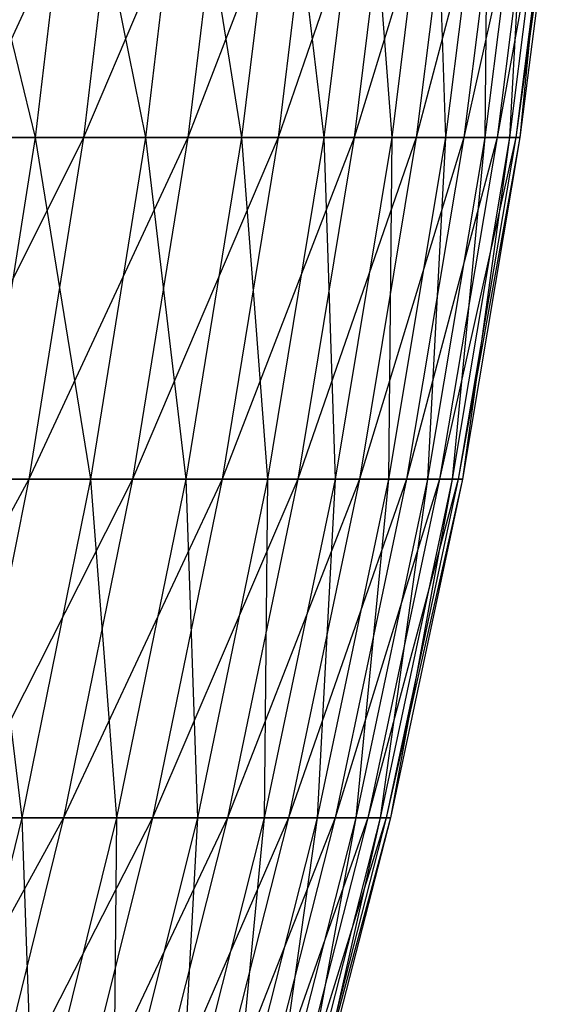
# Model space of a CAD drawing. Extents: x -125 to 125, y -143 to 0.
# Tile 381 of 406: x 55.72 to 59.67, y -97.93 to -90.78. Entities that reach past the tile are written whole.
import ezdxf

# ---------------------------------------------------------------- set-up
doc = ezdxf.new("R2010")
doc.units = 0
doc.header["$LTSCALE"] = 25.4
doc.layers.get('0').update_dxf_attribs({"linetype": 'CONTINUOUS'})

# ---------------------------------------------------------------- blocks, each defined once
blk = doc.blocks.new('NL2500027000_STL_3')
at = {"color": 0}
for p, q in [((55.2265, -89.141, 22.6008), (55.8341, -91.6345, 20.1457)), ((55.2265, -89.141, 22.6008), (55.8341, -91.6345, 20.1457)), ((56.4826, -89.141, -19.2476), (55.3277, -91.6345, -21.4976)), ((56.4826, -89.141, -19.2476), (55.3277, -91.6345, -21.4976)), ((56.1302, -89.141, 20.2525), (55.8341, -91.6345, 20.1457)), ((56.1302, -89.141, 20.2525), (55.8341, -91.6345, 20.1457)), ((56.1302, -89.141, 20.2525), (56.6338, -91.6345, 17.774)), ((56.1302, -89.141, 20.2525), (56.6338, -91.6345, 17.774)), ((56.4826, -89.141, -19.2476), (56.1848, -91.6345, -19.1461)), ((56.4826, -89.141, -19.2476), (56.1848, -91.6345, -19.1461)), ((57.2438, -89.141, -16.8494), (56.1848, -91.6345, -19.1461)), ((57.2438, -89.141, -16.8494), (56.1848, -91.6345, -19.1461)), ((56.934, -89.141, 17.8683), (56.6338, -91.6345, 17.774)), ((56.934, -89.141, 17.8683), (56.6338, -91.6345, 17.774)), ((56.934, -89.141, 17.8683), (57.3327, -91.6345, 15.3707)), ((56.934, -89.141, 17.8683), (57.3327, -91.6345, 15.3707)), ((57.2438, -89.141, -16.8494), (56.9419, -91.6345, -16.7605)), ((57.2438, -89.141, -16.8494), (56.9419, -91.6345, -16.7605)), ((57.9033, -89.141, -14.4212), (56.9419, -91.6345, -16.7605)), ((57.9033, -89.141, -14.4212), (56.9419, -91.6345, -16.7605)), ((57.6367, -89.141, 15.4522), (57.3327, -91.6345, 15.3707)), ((57.6367, -89.141, 15.4522), (57.3327, -91.6345, 15.3707)), ((57.9033, -89.141, -14.4212), (57.5979, -91.6345, -14.3452)), ((57.9033, -89.141, -14.4212), (57.5979, -91.6345, -14.3452)), ((58.4597, -89.141, -11.9674), (57.5979, -91.6345, -14.3452)), ((58.4597, -89.141, -11.9674), (57.5979, -91.6345, -14.3452)), ((57.6367, -89.141, 15.4522), (57.9297, -91.6345, 12.9401)), ((57.6367, -89.141, 15.4522), (57.9297, -91.6345, 12.9401)), ((58.2369, -89.141, 13.0087), (57.9297, -91.6345, 12.9401)), ((58.2369, -89.141, 13.0087), (57.9297, -91.6345, 12.9401)), ((58.4597, -89.141, -11.9674), (58.1514, -91.6345, -11.9043)), ((58.4597, -89.141, -11.9674), (58.1514, -91.6345, -11.9043)), ((58.9123, -89.141, -9.4923), (58.1514, -91.6345, -11.9043)), ((58.9123, -89.141, -9.4923), (58.1514, -91.6345, -11.9043)), ((58.2369, -89.141, 13.0087), (58.4237, -91.6345, 10.4865)), ((58.2369, -89.141, 13.0087), (58.4237, -91.6345, 10.4865)), ((58.7335, -89.141, 10.5421), (58.4237, -91.6345, 10.4865)), ((58.7335, -89.141, 10.5421), (58.4237, -91.6345, 10.4865)), ((58.9123, -89.141, -9.4923), (58.6016, -91.6345, -9.4422)), ((58.9123, -89.141, -9.4923), (58.6016, -91.6345, -9.4422)), ((59.2601, -89.141, -7.0003), (58.6016, -91.6345, -9.4422)), ((59.2601, -89.141, -7.0003), (58.6016, -91.6345, -9.4422)), ((58.7335, -89.141, 10.5421), (58.8139, -91.6345, 8.0142)), ((58.7335, -89.141, 10.5421), (58.8139, -91.6345, 8.0142)), ((59.1257, -89.141, 8.0567), (58.8139, -91.6345, 8.0142)), ((59.1257, -89.141, 8.0567), (58.8139, -91.6345, 8.0142)), ((59.2601, -89.141, -7.0003), (58.9475, -91.6345, -6.9634)), ((59.2601, -89.141, -7.0003), (58.9475, -91.6345, -6.9634)), ((59.5025, -89.141, -4.4959), (58.9475, -91.6345, -6.9634)), ((59.5025, -89.141, -4.4959), (58.9475, -91.6345, -6.9634)), ((59.4128, -89.141, 5.557), (59.0994, -91.6345, 5.5277)), ((59.4128, -89.141, 5.557), (59.0994, -91.6345, 5.5277)), ((59.1257, -89.141, 8.0567), (59.0994, -91.6345, 5.5277)), ((59.1257, -89.141, 8.0567), (59.0994, -91.6345, 5.5277)), ((59.5025, -89.141, -4.4959), (59.1887, -91.6345, -4.4722)), ((59.5025, -89.141, -4.4959), (59.1887, -91.6345, -4.4722)), ((59.6391, -89.141, -1.9835), (59.1887, -91.6345, -4.4722)), ((59.6391, -89.141, -1.9835), (59.1887, -91.6345, -4.4722)), ((59.5942, -89.141, 3.0475), (59.2799, -91.6345, 3.0314)), ((59.5942, -89.141, 3.0475), (59.2799, -91.6345, 3.0314)), ((59.4128, -89.141, 5.557), (59.2799, -91.6345, 3.0314)), ((59.4128, -89.141, 5.557), (59.2799, -91.6345, 3.0314)), ((59.6391, -89.141, -1.9835), (59.3246, -91.6345, -1.973)), ((59.6391, -89.141, -1.9835), (59.3246, -91.6345, -1.973)), ((59.6697, -89.141, 0.5325), (59.3246, -91.6345, -1.973)), ((59.6697, -89.141, 0.5325), (59.3246, -91.6345, -1.973)), ((59.6697, -89.141, 0.5325), (59.355, -91.6345, 0.5297)), ((59.6697, -89.141, 0.5325), (59.355, -91.6345, 0.5297)), ((59.5942, -89.141, 3.0475), (59.355, -91.6345, 0.5297)), ((59.5942, -89.141, 3.0475), (59.355, -91.6345, 0.5297)), ((54.9352, -91.6345, 22.4816), (55.8341, -91.6345, 20.1457)), ((54.9352, -91.6345, 22.4816), (55.8341, -91.6345, 20.1457)), ((56.1848, -91.6345, -19.1461), (54.9373, -94.1127, -21.3459)), ((56.1848, -91.6345, -19.1461), (54.9373, -94.1127, -21.3459)), ((56.1848, -91.6345, -19.1461), (55.3277, -91.6345, -21.4976)), ((56.1848, -91.6345, -19.1461), (55.3277, -91.6345, -21.4976)), ((55.8341, -91.6345, 20.1457), (55.4402, -94.1127, 20.0036)), ((55.8341, -91.6345, 20.1457), (55.4402, -94.1127, 20.0036)), ((56.1848, -91.6345, -19.1461), (55.7883, -94.1127, -19.011)), ((56.1848, -91.6345, -19.1461), (55.7883, -94.1127, -19.011)), ((56.9419, -91.6345, -16.7605), (55.7883, -94.1127, -19.011)), ((56.9419, -91.6345, -16.7605), (55.7883, -94.1127, -19.011)), ((55.8341, -91.6345, 20.1457), (56.6338, -91.6345, 17.774)), ((55.8341, -91.6345, 20.1457), (56.6338, -91.6345, 17.774)), ((55.8341, -91.6345, 20.1457), (56.2342, -94.1127, 17.6486)), ((55.8341, -91.6345, 20.1457), (56.2342, -94.1127, 17.6486)), ((56.9419, -91.6345, -16.7605), (56.1848, -91.6345, -19.1461)), ((56.9419, -91.6345, -16.7605), (56.1848, -91.6345, -19.1461)), ((56.6338, -91.6345, 17.774), (56.2342, -94.1127, 17.6486)), ((56.6338, -91.6345, 17.774), (56.2342, -94.1127, 17.6486)), ((56.9419, -91.6345, -16.7605), (56.5401, -94.1127, -16.6423)), ((56.9419, -91.6345, -16.7605), (56.5401, -94.1127, -16.6423)), ((57.5979, -91.6345, -14.3452), (56.5401, -94.1127, -16.6423)), ((57.5979, -91.6345, -14.3452), (56.5401, -94.1127, -16.6423)), ((56.6338, -91.6345, 17.774), (57.3327, -91.6345, 15.3707)), ((56.6338, -91.6345, 17.774), (57.3327, -91.6345, 15.3707)), ((56.6338, -91.6345, 17.774), (56.9282, -94.1127, 15.2623)), ((56.6338, -91.6345, 17.774), (56.9282, -94.1127, 15.2623)), ((57.3327, -91.6345, 15.3707), (56.9282, -94.1127, 15.2623)), ((57.3327, -91.6345, 15.3707), (56.9282, -94.1127, 15.2623)), ((57.5979, -91.6345, -14.3452), (56.9419, -91.6345, -16.7605)), ((57.5979, -91.6345, -14.3452), (56.9419, -91.6345, -16.7605)), ((57.5979, -91.6345, -14.3452), (57.1915, -94.1127, -14.2439)), ((57.5979, -91.6345, -14.3452), (57.1915, -94.1127, -14.2439)), ((58.1514, -91.6345, -11.9043), (57.1915, -94.1127, -14.2439)), ((58.1514, -91.6345, -11.9043), (57.1915, -94.1127, -14.2439)), ((57.3327, -91.6345, 15.3707), (57.9297, -91.6345, 12.9401)), ((57.3327, -91.6345, 15.3707), (57.9297, -91.6345, 12.9401)), ((57.3327, -91.6345, 15.3707), (57.521, -94.1127, 12.8488)), ((57.3327, -91.6345, 15.3707), (57.521, -94.1127, 12.8488)), ((57.9297, -91.6345, 12.9401), (57.521, -94.1127, 12.8488)), ((57.9297, -91.6345, 12.9401), (57.521, -94.1127, 12.8488)), ((58.1514, -91.6345, -11.9043), (57.5979, -91.6345, -14.3452)), ((58.1514, -91.6345, -11.9043), (57.5979, -91.6345, -14.3452)), ((58.1514, -91.6345, -11.9043), (57.7411, -94.1127, -11.8203)), ((58.1514, -91.6345, -11.9043), (57.7411, -94.1127, -11.8203)), ((58.6016, -91.6345, -9.4422), (57.7411, -94.1127, -11.8203)), ((58.6016, -91.6345, -9.4422), (57.7411, -94.1127, -11.8203)), ((57.9297, -91.6345, 12.9401), (58.4237, -91.6345, 10.4865)), ((57.9297, -91.6345, 12.9401), (58.4237, -91.6345, 10.4865)), ((57.9297, -91.6345, 12.9401), (58.0115, -94.1127, 10.4125)), ((57.9297, -91.6345, 12.9401), (58.0115, -94.1127, 10.4125)), ((58.4237, -91.6345, 10.4865), (58.0115, -94.1127, 10.4125)), ((58.4237, -91.6345, 10.4865), (58.0115, -94.1127, 10.4125)), ((58.6016, -91.6345, -9.4422), (58.1514, -91.6345, -11.9043)), ((58.6016, -91.6345, -9.4422), (58.1514, -91.6345, -11.9043)), ((58.6016, -91.6345, -9.4422), (58.1881, -94.1127, -9.3756)), ((58.6016, -91.6345, -9.4422), (58.1881, -94.1127, -9.3756)), ((58.9475, -91.6345, -6.9634), (58.1881, -94.1127, -9.3756)), ((58.9475, -91.6345, -6.9634), (58.1881, -94.1127, -9.3756)), ((58.8139, -91.6345, 8.0142), (58.3989, -94.1127, 7.9577)), ((58.8139, -91.6345, 8.0142), (58.3989, -94.1127, 7.9577)), ((58.4237, -91.6345, 10.4865), (58.3989, -94.1127, 7.9577)), ((58.4237, -91.6345, 10.4865), (58.3989, -94.1127, 7.9577)), ((58.4237, -91.6345, 10.4865), (58.8139, -91.6345, 8.0142)), ((58.4237, -91.6345, 10.4865), (58.8139, -91.6345, 8.0142)), ((58.9475, -91.6345, -6.9634), (58.5316, -94.1127, -6.9143)), ((58.9475, -91.6345, -6.9634), (58.5316, -94.1127, -6.9143)), ((59.1887, -91.6345, -4.4722), (58.5316, -94.1127, -6.9143)), ((59.1887, -91.6345, -4.4722), (58.5316, -94.1127, -6.9143)), ((58.9475, -91.6345, -6.9634), (58.6016, -91.6345, -9.4422)), ((58.9475, -91.6345, -6.9634), (58.6016, -91.6345, -9.4422)), ((59.0994, -91.6345, 5.5277), (58.6824, -94.1127, 5.4887)), ((59.0994, -91.6345, 5.5277), (58.6824, -94.1127, 5.4887)), ((58.8139, -91.6345, 8.0142), (58.6824, -94.1127, 5.4887)), ((58.8139, -91.6345, 8.0142), (58.6824, -94.1127, 5.4887)), ((59.1887, -91.6345, -4.4722), (58.771, -94.1127, -4.4406)), ((59.1887, -91.6345, -4.4722), (58.771, -94.1127, -4.4406)), ((59.3246, -91.6345, -1.973), (58.771, -94.1127, -4.4406)), ((59.3246, -91.6345, -1.973), (58.771, -94.1127, -4.4406)), ((58.8139, -91.6345, 8.0142), (59.0994, -91.6345, 5.5277)), ((58.8139, -91.6345, 8.0142), (59.0994, -91.6345, 5.5277)), ((59.2799, -91.6345, 3.0314), (58.8616, -94.1127, 3.01)), ((59.2799, -91.6345, 3.0314), (58.8616, -94.1127, 3.01)), ((59.0994, -91.6345, 5.5277), (58.8616, -94.1127, 3.01)), ((59.0994, -91.6345, 5.5277), (58.8616, -94.1127, 3.01)), ((59.3246, -91.6345, -1.973), (58.906, -94.1127, -1.9591)), ((59.3246, -91.6345, -1.973), (58.906, -94.1127, -1.9591)), ((59.355, -91.6345, 0.5297), (58.906, -94.1127, -1.9591)), ((59.355, -91.6345, 0.5297), (58.906, -94.1127, -1.9591)), ((59.355, -91.6345, 0.5297), (58.9362, -94.1127, 0.5259)), ((59.355, -91.6345, 0.5297), (58.9362, -94.1127, 0.5259)), ((59.2799, -91.6345, 3.0314), (58.9362, -94.1127, 0.5259)), ((59.2799, -91.6345, 3.0314), (58.9362, -94.1127, 0.5259)), ((59.1887, -91.6345, -4.4722), (58.9475, -91.6345, -6.9634)), ((59.1887, -91.6345, -4.4722), (58.9475, -91.6345, -6.9634)), ((59.0994, -91.6345, 5.5277), (59.2799, -91.6345, 3.0314)), ((59.0994, -91.6345, 5.5277), (59.2799, -91.6345, 3.0314)), ((59.3246, -91.6345, -1.973), (59.1887, -91.6345, -4.4722)), ((59.3246, -91.6345, -1.973), (59.1887, -91.6345, -4.4722)), ((59.2799, -91.6345, 3.0314), (59.355, -91.6345, 0.5297)), ((59.2799, -91.6345, 3.0314), (59.355, -91.6345, 0.5297)), ((59.355, -91.6345, 0.5297), (59.3246, -91.6345, -1.973)), ((59.355, -91.6345, 0.5297), (59.3246, -91.6345, -1.973)), ((55.7883, -94.1127, -19.011), (54.4505, -96.5711, -21.1568)), ((55.7883, -94.1127, -19.011), (54.4505, -96.5711, -21.1568)), ((55.7883, -94.1127, -19.011), (54.9373, -94.1127, -21.3459)), ((55.7883, -94.1127, -19.011), (54.9373, -94.1127, -21.3459)), ((55.7883, -94.1127, -19.011), (55.294, -96.5711, -18.8425)), ((55.7883, -94.1127, -19.011), (55.294, -96.5711, -18.8425)), ((56.5401, -94.1127, -16.6423), (55.294, -96.5711, -18.8425)), ((56.5401, -94.1127, -16.6423), (55.294, -96.5711, -18.8425)), ((55.4402, -94.1127, 20.0036), (56.2342, -94.1127, 17.6486)), ((55.4402, -94.1127, 20.0036), (56.2342, -94.1127, 17.6486)), ((55.4402, -94.1127, 20.0036), (55.7359, -96.5711, 17.4922)), ((55.4402, -94.1127, 20.0036), (55.7359, -96.5711, 17.4922)), ((56.2342, -94.1127, 17.6486), (55.7359, -96.5711, 17.4922)), ((56.2342, -94.1127, 17.6486), (55.7359, -96.5711, 17.4922)), ((56.5401, -94.1127, -16.6423), (55.7883, -94.1127, -19.011)), ((56.5401, -94.1127, -16.6423), (55.7883, -94.1127, -19.011)), ((56.5401, -94.1127, -16.6423), (56.0391, -96.5711, -16.4948)), ((56.5401, -94.1127, -16.6423), (56.0391, -96.5711, -16.4948)), ((57.1915, -94.1127, -14.2439), (56.0391, -96.5711, -16.4948)), ((57.1915, -94.1127, -14.2439), (56.0391, -96.5711, -16.4948)), ((56.2342, -94.1127, 17.6486), (56.9282, -94.1127, 15.2623)), ((56.2342, -94.1127, 17.6486), (56.9282, -94.1127, 15.2623)), ((56.2342, -94.1127, 17.6486), (56.4237, -96.5711, 15.127)), ((56.2342, -94.1127, 17.6486), (56.4237, -96.5711, 15.127)), ((56.9282, -94.1127, 15.2623), (56.4237, -96.5711, 15.127)), ((56.9282, -94.1127, 15.2623), (56.4237, -96.5711, 15.127)), ((57.1915, -94.1127, -14.2439), (56.5401, -94.1127, -16.6423)), ((57.1915, -94.1127, -14.2439), (56.5401, -94.1127, -16.6423)), ((57.1915, -94.1127, -14.2439), (56.6847, -96.5711, -14.1177)), ((57.1915, -94.1127, -14.2439), (56.6847, -96.5711, -14.1177)), ((57.7411, -94.1127, -11.8203), (56.6847, -96.5711, -14.1177)), ((57.7411, -94.1127, -11.8203), (56.6847, -96.5711, -14.1177)), ((56.9282, -94.1127, 15.2623), (57.521, -94.1127, 12.8488)), ((56.9282, -94.1127, 15.2623), (57.521, -94.1127, 12.8488)), ((56.9282, -94.1127, 15.2623), (57.0113, -96.5711, 12.735)), ((56.9282, -94.1127, 15.2623), (57.0113, -96.5711, 12.735)), ((57.521, -94.1127, 12.8488), (57.0113, -96.5711, 12.735)), ((57.521, -94.1127, 12.8488), (57.0113, -96.5711, 12.735)), ((57.7411, -94.1127, -11.8203), (57.1915, -94.1127, -14.2439)), ((57.7411, -94.1127, -11.8203), (57.1915, -94.1127, -14.2439)), ((57.7411, -94.1127, -11.8203), (57.2294, -96.5711, -11.7155)), ((57.7411, -94.1127, -11.8203), (57.2294, -96.5711, -11.7155)), ((58.1881, -94.1127, -9.3756), (57.2294, -96.5711, -11.7155)), ((58.1881, -94.1127, -9.3756), (57.2294, -96.5711, -11.7155)), ((58.0115, -94.1127, 10.4125), (57.4974, -96.5711, 10.3202)), ((58.0115, -94.1127, 10.4125), (57.4974, -96.5711, 10.3202)), ((57.521, -94.1127, 12.8488), (57.4974, -96.5711, 10.3202)), ((57.521, -94.1127, 12.8488), (57.4974, -96.5711, 10.3202)), ((57.521, -94.1127, 12.8488), (58.0115, -94.1127, 10.4125)), ((57.521, -94.1127, 12.8488), (58.0115, -94.1127, 10.4125)), ((58.1881, -94.1127, -9.3756), (57.6725, -96.5711, -9.2925)), ((58.1881, -94.1127, -9.3756), (57.6725, -96.5711, -9.2925)), ((58.5316, -94.1127, -6.9143), (57.6725, -96.5711, -9.2925)), ((58.5316, -94.1127, -6.9143), (57.6725, -96.5711, -9.2925)), ((58.1881, -94.1127, -9.3756), (57.7411, -94.1127, -11.8203)), ((58.1881, -94.1127, -9.3756), (57.7411, -94.1127, -11.8203)), ((58.3989, -94.1127, 7.9577), (57.8814, -96.5711, 7.8872)), ((58.3989, -94.1127, 7.9577), (57.8814, -96.5711, 7.8872)), ((58.0115, -94.1127, 10.4125), (57.8814, -96.5711, 7.8872)), ((58.0115, -94.1127, 10.4125), (57.8814, -96.5711, 7.8872)), ((58.0115, -94.1127, 10.4125), (58.3989, -94.1127, 7.9577)), ((58.0115, -94.1127, 10.4125), (58.3989, -94.1127, 7.9577)), ((58.5316, -94.1127, -6.9143), (58.0129, -96.5711, -6.853)), ((58.5316, -94.1127, -6.9143), (58.0129, -96.5711, -6.853)), ((58.771, -94.1127, -4.4406), (58.0129, -96.5711, -6.853)), ((58.771, -94.1127, -4.4406), (58.0129, -96.5711, -6.853)), ((58.6824, -94.1127, 5.4887), (58.1624, -96.5711, 5.4401)), ((58.6824, -94.1127, 5.4887), (58.1624, -96.5711, 5.4401)), ((58.3989, -94.1127, 7.9577), (58.1624, -96.5711, 5.4401)), ((58.3989, -94.1127, 7.9577), (58.1624, -96.5711, 5.4401)), ((58.5316, -94.1127, -6.9143), (58.1881, -94.1127, -9.3756)), ((58.5316, -94.1127, -6.9143), (58.1881, -94.1127, -9.3756)), ((58.771, -94.1127, -4.4406), (58.2503, -96.5711, -4.4013)), ((58.771, -94.1127, -4.4406), (58.2503, -96.5711, -4.4013)), ((58.906, -94.1127, -1.9591), (58.2503, -96.5711, -4.4013)), ((58.906, -94.1127, -1.9591), (58.2503, -96.5711, -4.4013)), ((58.8616, -94.1127, 3.01), (58.3401, -96.5711, 2.9833)), ((58.8616, -94.1127, 3.01), (58.3401, -96.5711, 2.9833)), ((58.6824, -94.1127, 5.4887), (58.3401, -96.5711, 2.9833)), ((58.6824, -94.1127, 5.4887), (58.3401, -96.5711, 2.9833)), ((58.906, -94.1127, -1.9591), (58.384, -96.5711, -1.9417)), ((58.906, -94.1127, -1.9591), (58.384, -96.5711, -1.9417)), ((58.9362, -94.1127, 0.5259), (58.384, -96.5711, -1.9417)), ((58.9362, -94.1127, 0.5259), (58.384, -96.5711, -1.9417)), ((58.3989, -94.1127, 7.9577), (58.6824, -94.1127, 5.4887)), ((58.3989, -94.1127, 7.9577), (58.6824, -94.1127, 5.4887)), ((58.9362, -94.1127, 0.5259), (58.414, -96.5711, 0.5213)), ((58.9362, -94.1127, 0.5259), (58.414, -96.5711, 0.5213)), ((58.8616, -94.1127, 3.01), (58.414, -96.5711, 0.5213)), ((58.8616, -94.1127, 3.01), (58.414, -96.5711, 0.5213)), ((58.771, -94.1127, -4.4406), (58.5316, -94.1127, -6.9143)), ((58.771, -94.1127, -4.4406), (58.5316, -94.1127, -6.9143)), ((58.6824, -94.1127, 5.4887), (58.8616, -94.1127, 3.01)), ((58.6824, -94.1127, 5.4887), (58.8616, -94.1127, 3.01)), ((58.906, -94.1127, -1.9591), (58.771, -94.1127, -4.4406)), ((58.906, -94.1127, -1.9591), (58.771, -94.1127, -4.4406)), ((58.8616, -94.1127, 3.01), (58.9362, -94.1127, 0.5259)), ((58.8616, -94.1127, 3.01), (58.9362, -94.1127, 0.5259)), ((58.9362, -94.1127, 0.5259), (58.906, -94.1127, -1.9591)), ((58.9362, -94.1127, 0.5259), (58.906, -94.1127, -1.9591)), ((56.0391, -96.5711, -16.4948), (54.7026, -99.0055, -18.641)), ((56.0391, -96.5711, -16.4948), (54.7026, -99.0055, -18.641)), ((54.9489, -96.5711, 19.8263), (55.7359, -96.5711, 17.4922)), ((54.9489, -96.5711, 19.8263), (55.7359, -96.5711, 17.4922)), ((55.7359, -96.5711, 17.4922), (55.1398, -99.0055, 17.3051)), ((55.7359, -96.5711, 17.4922), (55.1398, -99.0055, 17.3051)), ((56.0391, -96.5711, -16.4948), (55.294, -96.5711, -18.8425)), ((56.0391, -96.5711, -16.4948), (55.294, -96.5711, -18.8425)), ((56.0391, -96.5711, -16.4948), (55.4398, -99.0055, -16.3184)), ((56.0391, -96.5711, -16.4948), (55.4398, -99.0055, -16.3184)), ((56.6847, -96.5711, -14.1177), (55.4398, -99.0055, -16.3184)), ((56.6847, -96.5711, -14.1177), (55.4398, -99.0055, -16.3184)), ((55.7359, -96.5711, 17.4922), (56.4237, -96.5711, 15.127)), ((55.7359, -96.5711, 17.4922), (56.4237, -96.5711, 15.127)), ((55.7359, -96.5711, 17.4922), (55.8203, -99.0055, 14.9653)), ((55.7359, -96.5711, 17.4922), (55.8203, -99.0055, 14.9653)), ((56.4237, -96.5711, 15.127), (55.8203, -99.0055, 14.9653)), ((56.4237, -96.5711, 15.127), (55.8203, -99.0055, 14.9653)), ((56.6847, -96.5711, -14.1177), (56.0391, -96.5711, -16.4948)), ((56.6847, -96.5711, -14.1177), (56.0391, -96.5711, -16.4948)), ((56.6847, -96.5711, -14.1177), (56.0784, -99.0055, -13.9667)), ((56.6847, -96.5711, -14.1177), (56.0784, -99.0055, -13.9667)), ((57.2294, -96.5711, -11.7155), (56.0784, -99.0055, -13.9667)), ((57.2294, -96.5711, -11.7155), (56.0784, -99.0055, -13.9667)), ((57.0113, -96.5711, 12.735), (56.4015, -99.0055, 12.5988)), ((57.0113, -96.5711, 12.735), (56.4015, -99.0055, 12.5988)), ((56.4237, -96.5711, 15.127), (56.4015, -99.0055, 12.5988)), ((56.4237, -96.5711, 15.127), (56.4015, -99.0055, 12.5988)), ((56.4237, -96.5711, 15.127), (57.0113, -96.5711, 12.735)), ((56.4237, -96.5711, 15.127), (57.0113, -96.5711, 12.735)), ((57.2294, -96.5711, -11.7155), (56.6174, -99.0055, -11.5902)), ((57.2294, -96.5711, -11.7155), (56.6174, -99.0055, -11.5902)), ((57.6725, -96.5711, -9.2925), (56.6174, -99.0055, -11.5902)), ((57.6725, -96.5711, -9.2925), (56.6174, -99.0055, -11.5902)), ((57.2294, -96.5711, -11.7155), (56.6847, -96.5711, -14.1177)), ((57.2294, -96.5711, -11.7155), (56.6847, -96.5711, -14.1177)), ((57.4974, -96.5711, 10.3202), (56.8825, -99.0055, 10.2099)), ((57.4974, -96.5711, 10.3202), (56.8825, -99.0055, 10.2099)), ((57.0113, -96.5711, 12.735), (56.8825, -99.0055, 10.2099)), ((57.0113, -96.5711, 12.735), (56.8825, -99.0055, 10.2099)), ((57.0113, -96.5711, 12.735), (57.4974, -96.5711, 10.3202)), ((57.0113, -96.5711, 12.735), (57.4974, -96.5711, 10.3202)), ((57.6725, -96.5711, -9.2925), (57.0557, -99.0055, -9.1931)), ((57.6725, -96.5711, -9.2925), (57.0557, -99.0055, -9.1931)), ((58.0129, -96.5711, -6.853), (57.0557, -99.0055, -9.1931)), ((58.0129, -96.5711, -6.853), (57.0557, -99.0055, -9.1931)), ((57.6725, -96.5711, -9.2925), (57.2294, -96.5711, -11.7155)), ((57.6725, -96.5711, -9.2925), (57.2294, -96.5711, -11.7155)), ((57.8814, -96.5711, 7.8872), (57.2624, -99.0055, 7.8028)), ((57.8814, -96.5711, 7.8872), (57.2624, -99.0055, 7.8028)), ((57.4974, -96.5711, 10.3202), (57.2624, -99.0055, 7.8028)), ((57.4974, -96.5711, 10.3202), (57.2624, -99.0055, 7.8028)), ((58.0129, -96.5711, -6.853), (57.3925, -99.0055, -6.7797)), ((58.0129, -96.5711, -6.853), (57.3925, -99.0055, -6.7797)), ((58.2503, -96.5711, -4.4013), (57.3925, -99.0055, -6.7797)), ((58.2503, -96.5711, -4.4013), (57.3925, -99.0055, -6.7797)), ((57.4974, -96.5711, 10.3202), (57.8814, -96.5711, 7.8872)), ((57.4974, -96.5711, 10.3202), (57.8814, -96.5711, 7.8872)), ((58.1624, -96.5711, 5.4401), (57.5404, -99.0055, 5.3819)), ((58.1624, -96.5711, 5.4401), (57.5404, -99.0055, 5.3819)), ((57.8814, -96.5711, 7.8872), (57.5404, -99.0055, 5.3819)), ((57.8814, -96.5711, 7.8872), (57.5404, -99.0055, 5.3819)), ((58.2503, -96.5711, -4.4013), (57.6273, -99.0055, -4.3542)), ((58.2503, -96.5711, -4.4013), (57.6273, -99.0055, -4.3542)), ((58.384, -96.5711, -1.9417), (57.6273, -99.0055, -4.3542)), ((58.384, -96.5711, -1.9417), (57.6273, -99.0055, -4.3542)), ((58.0129, -96.5711, -6.853), (57.6725, -96.5711, -9.2925)), ((58.0129, -96.5711, -6.853), (57.6725, -96.5711, -9.2925)), ((58.3401, -96.5711, 2.9833), (57.7161, -99.0055, 2.9514)), ((58.3401, -96.5711, 2.9833), (57.7161, -99.0055, 2.9514)), ((58.1624, -96.5711, 5.4401), (57.7161, -99.0055, 2.9514)), ((58.1624, -96.5711, 5.4401), (57.7161, -99.0055, 2.9514)), ((58.384, -96.5711, -1.9417), (57.7596, -99.0055, -1.921)), ((58.384, -96.5711, -1.9417), (57.7596, -99.0055, -1.921)), ((58.414, -96.5711, 0.5213), (57.7596, -99.0055, -1.921)), ((58.414, -96.5711, 0.5213), (57.7596, -99.0055, -1.921)), ((58.414, -96.5711, 0.5213), (57.7892, -99.0055, 0.5157)), ((58.414, -96.5711, 0.5213), (57.7892, -99.0055, 0.5157)), ((58.3401, -96.5711, 2.9833), (57.7892, -99.0055, 0.5157)), ((58.3401, -96.5711, 2.9833), (57.7892, -99.0055, 0.5157)), ((57.8814, -96.5711, 7.8872), (58.1624, -96.5711, 5.4401)), ((57.8814, -96.5711, 7.8872), (58.1624, -96.5711, 5.4401)), ((58.2503, -96.5711, -4.4013), (58.0129, -96.5711, -6.853)), ((58.2503, -96.5711, -4.4013), (58.0129, -96.5711, -6.853)), ((58.1624, -96.5711, 5.4401), (58.3401, -96.5711, 2.9833)), ((58.1624, -96.5711, 5.4401), (58.3401, -96.5711, 2.9833)), ((58.384, -96.5711, -1.9417), (58.2503, -96.5711, -4.4013)), ((58.384, -96.5711, -1.9417), (58.2503, -96.5711, -4.4013)), ((58.3401, -96.5711, 2.9833), (58.414, -96.5711, 0.5213)), ((58.3401, -96.5711, 2.9833), (58.414, -96.5711, 0.5213)), ((58.414, -96.5711, 0.5213), (58.384, -96.5711, -1.9417)), ((58.414, -96.5711, 0.5213), (58.384, -96.5711, -1.9417))]:
    blk.add_line(p, q, dxfattribs=at)

msp = doc.modelspace()

# ---------------------------------------------------------------- block references
at = {"color": 253}
msp.add_blockref('NL2500027000_STL_3', (0, 0), dxfattribs=at)

doc.saveas('drawing.dxf')
